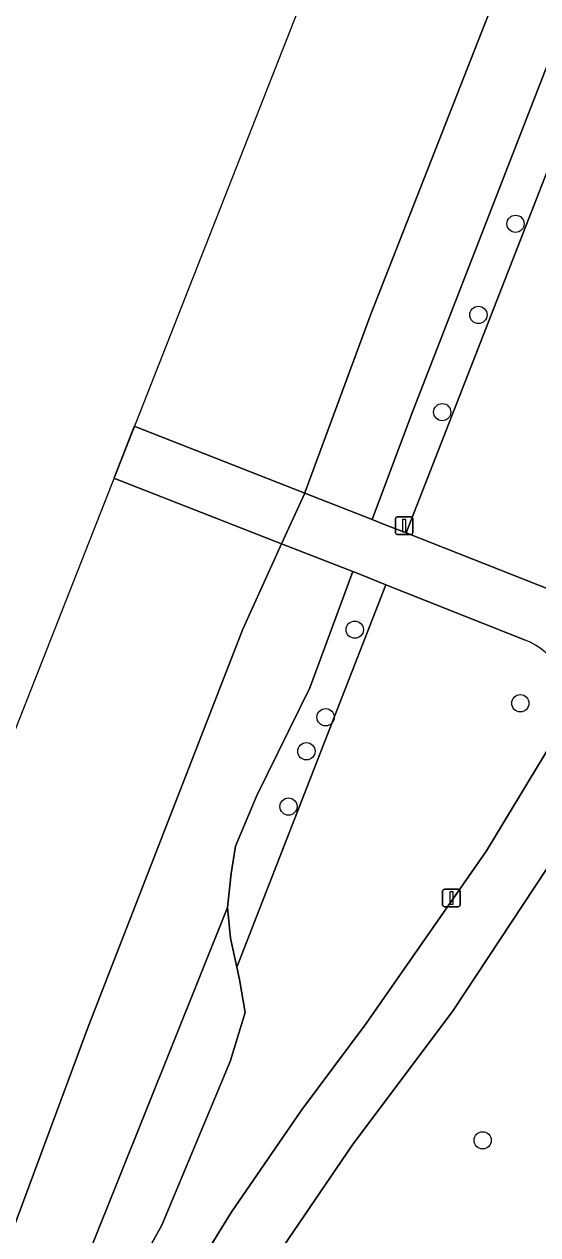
# Model space of a CAD drawing. Extents: x 159039 to 160102, y 381214 to 382524.
# Drawn here: x 159155.6 to 159184.7, y 381626 to 381694.5 of the extents above; entities that cross this region are included whole.
import ezdxf

# ---------------------------------------------------------------- set-up
doc = ezdxf.new("R2010")
doc.units = 0
for name, color, linetype in [('IMGEO_Boom', 7, 'Continuous'), ('IMGEO_Dek', 7, 'Continuous'), ('IMGEO_Fietspad_gesloten', 7, 'Continuous'), ('IMGEO_Fietspad_open', 7, 'Continuous'), ('IMGEO_Groenvoorziening', 7, 'Continuous'), ('IMGEO_Hek', 7, 'Continuous'), ('IMGEO_Lichtmast', 7, 'Continuous'), ('IMGEO_Oever', 7, 'Continuous'), ('IMGEO_Waterloop', 7, 'Continuous')]:
    doc.layers.add(name, color=color, linetype=linetype)

msp = doc.modelspace()

# ---------------------------------------------------------------- linework, layer by layer
at = {"layer": 'IMGEO_Boom'}
for centre in [(159183.416, 381683.186), (159181.314, 381678.031), (159179.262, 381672.526), (159174.307, 381660.213), (159183.687, 381656.049), (159172.656, 381655.259), (159171.568, 381653.331), (159170.554, 381650.203), (159181.554, 381631.312)]:
    msp.add_circle(centre, 0.489, dxfattribs=at)
at = {"layer": 'IMGEO_Dek'}
msp.add_lwpolyline([(159160.652, 381668.786), (159170.164, 381665.075), (159171.471, 381667.945), (159161.811, 381671.73), (159161.811, 381671.73)], close=True, dxfattribs=at)
at = {"layer": 'IMGEO_Fietspad_gesloten'}
for points in [[(159209.94, 381697.604), (159207.598, 381693.323), (159200.711, 381680.823), (159198.027, 381675.952), (159193.877, 381668.356), (159191.403, 381664.027), (159191.267, 381663.806), (159186.448, 381655.423), (159181.763, 381647.705), (159174.961, 381637.928), (159171.286, 381633.025), (159167.315, 381627.233), (159162.606, 381619.599), (159159.49, 381614.013), (159158.524, 381611.997), (159157.333, 381609.627), (159156.105, 381606.991), (159154.395, 381602.964)], [(159161.467, 381610.04), (159162.764, 381612.567), (159163.231, 381613.518), (159163.633, 381614.23), (159165.704, 381617.898), (159169.942, 381624.847), (159174.187, 381631.063), (159179.892, 381638.666), (159186.492, 381648.666), (159190.718, 381655.443), (159194.525, 381662.369), (159208.543, 381687.727)]]:
    msp.add_lwpolyline(points, dxfattribs=at)
msp.add_lwpolyline([(159160.652, 381668.786), (159170.164, 381665.075), (159171.471, 381667.945), (159161.811, 381671.73), (159161.811, 381671.73)], close=True, dxfattribs=at)
at = {"layer": 'IMGEO_Fietspad_open'}
for points in [[(159177.215, 381665.691), (159175.939, 381666.194), (159175.298, 381666.445), (159171.471, 381667.945), (159170.164, 381665.075), (159174.201, 381663.499), (159174.818, 381663.259), (159176.071, 381662.761), (159183.929, 381659.64)], [(159185.49, 381662.431), (159177.215, 381665.691)]]:
    msp.add_lwpolyline(points, dxfattribs=at)
msp.add_arc((159182.496, 381655.923), 3.984, 352.78712, 68.91635, dxfattribs=at)
at = {"layer": 'IMGEO_Groenvoorziening'}
for points in [[(159177.215, 381665.691), (159202.391, 381730.163), (159201.635, 381730.459), (159200.3, 381730.95), (159198.897, 381727.348), (159177.514, 381672.395), (159175.298, 381666.445), (159175.939, 381666.194)], [(159176.071, 381662.761), (159174.818, 381663.259), (159174.201, 381663.499), (159171.755, 381656.93), (159168.753, 381650.822), (159167.559, 381647.957), (159167.3, 381646.416), (159167.097, 381644.498), (159167.26, 381642.752), (159167.621, 381641.12), (159173.728, 381656.761)]]:
    msp.add_lwpolyline(points, close=True, dxfattribs=at)
for points in [[(159198.027, 381675.952), (159200.711, 381680.823), (159194.149, 381692.03), (159201.695, 381714.239), (159207.255, 381712.812), (159207.669, 381717.039), (159208.262, 381721.245), (159208.616, 381723.52), (159209.429, 381727.403), (159202.391, 381730.163), (159177.215, 381665.691), (159185.49, 381662.431)], [(159183.929, 381659.64), (159176.071, 381662.761), (159173.728, 381656.761), (159167.621, 381641.12), (159167.777, 381640.412), (159168.092, 381638.553), (159167.25, 381635.769), (159163.375, 381626.5), (159159.925, 381620.279), (159156.361, 381612.284), (159158.524, 381611.997), (159159.49, 381614.013), (159162.606, 381619.599), (159167.315, 381627.233), (159171.286, 381633.025), (159174.961, 381637.928)], [(159193.082, 381656.102), (159190.718, 381655.443), (159186.492, 381648.666), (159179.892, 381638.666), (159174.187, 381631.063), (159169.942, 381624.847), (159165.704, 381617.898), (159163.633, 381614.23)], [(159174.961, 381637.928), (159181.763, 381647.705), (159186.448, 381655.423)]]:
    msp.add_lwpolyline(points, dxfattribs=at)
msp.add_arc((159182.496, 381655.923), 3.984, 352.78712, 68.91635, dxfattribs=at)
at = {"layer": 'IMGEO_Hek'}
for points in [[(159161.811, 381671.73), (159161.811, 381671.73)], [(159161.811, 381671.73), (159171.471, 381667.945)], [(159170.164, 381665.075), (159160.652, 381668.786)], [(159175.298, 381666.445), (159171.471, 381667.945)], [(159170.164, 381665.075), (159174.201, 381663.499)]]:
    msp.add_lwpolyline(points, dxfattribs=at)
at = {"layer": 'IMGEO_Lichtmast'}
for p, q in [((159176.609, 381665.701), (159176.609, 381666.501)), ((159176.609, 381666.501), (159176.609, 381665.701)), ((159176.709, 381666.601), (159177.499, 381666.601)), ((159177.499, 381666.601), (159176.709, 381666.601)), ((159177.599, 381666.501), (159177.599, 381665.701)), ((159177.599, 381665.701), (159177.599, 381666.501)), ((159177.499, 381665.601), (159176.709, 381665.601)), ((159176.709, 381665.601), (159177.499, 381665.601)), ((159179.285, 381644.626), (159179.285, 381645.426)), ((159179.285, 381645.426), (159179.285, 381644.626)), ((159179.385, 381645.526), (159180.175, 381645.526)), ((159180.175, 381645.526), (159179.385, 381645.526)), ((159180.275, 381645.426), (159180.275, 381644.626)), ((159180.275, 381644.626), (159180.275, 381645.426)), ((159180.175, 381644.526), (159179.385, 381644.526)), ((159179.385, 381644.526), (159180.175, 381644.526))]:
    msp.add_line(p, q, dxfattribs=at)
for points in [[(159177.029, 381666.476), (159177.179, 381666.476), (159177.179, 381665.726), (159177.029, 381665.726), (159177.029, 381666.476)], [(159179.705, 381645.401), (159179.855, 381645.401), (159179.855, 381644.651), (159179.705, 381644.651), (159179.705, 381645.401)]]:
    msp.add_lwpolyline(points, dxfattribs=at)
for centre, start, end in [((159176.709, 381666.501), 90, 180), ((159176.709, 381666.501), 90, 180), ((159177.499, 381666.501), 0, 90), ((159177.499, 381666.501), 360, 90), ((159176.709, 381665.701), 180, 270), ((159176.709, 381665.701), 180, 270), ((159177.499, 381665.701), 270, 0), ((159177.499, 381665.701), 270, 0), ((159179.385, 381645.426), 90, 180), ((159179.385, 381645.426), 90, 180), ((159180.175, 381645.426), 0, 90), ((159180.175, 381645.426), 360, 90), ((159179.385, 381644.626), 180, 270), ((159179.385, 381644.626), 180, 270), ((159180.175, 381644.626), 270, 0), ((159180.175, 381644.626), 270, 0)]:
    msp.add_arc(centre, 0.1, start, end, dxfattribs=at)
at = {"layer": 'IMGEO_Oever'}
for points in [[(159198.897, 381727.348), (159194.712, 381728.945), (159186.756, 381708.175), (159183.302, 381698.659), (159175.224, 381678.08), (159171.502, 381668.013), (159171.471, 381667.945), (159175.298, 381666.445), (159177.514, 381672.395)], [(159167.25, 381635.769), (159168.092, 381638.553), (159167.777, 381640.412), (159167.621, 381641.12), (159167.26, 381642.752), (159167.097, 381644.498), (159154.667, 381613.528), (159153.705, 381612.69), (159154.348, 381612.551), (159156.361, 381612.284), (159159.925, 381620.279), (159163.375, 381626.5)]]:
    msp.add_lwpolyline(points, close=True, dxfattribs=at)
msp.add_lwpolyline([(159154.667, 381613.528), (159167.097, 381644.498), (159167.3, 381646.416), (159167.559, 381647.957), (159168.753, 381650.822), (159171.755, 381656.93), (159174.201, 381663.499), (159170.164, 381665.075), (159167.961, 381660.235), (159159.2, 381637.731), (159150.96, 381615.571)], dxfattribs=at)
at = {"layer": 'IMGEO_Waterloop'}
for points in [[(159389.672, 382247.29), (159388.514, 382250.285), (159380.201, 382245.705), (159380.185, 382226.569), (159308.559, 382044.584), (159194.301, 381754.28), (159112.581, 381546.649), (159064.132, 381423.551)], [(159150.96, 381615.571), (159159.2, 381637.731), (159167.961, 381660.235), (159170.164, 381665.075), (159171.471, 381667.945), (159171.502, 381668.013), (159175.224, 381678.08), (159183.302, 381698.659)]]:
    msp.add_lwpolyline(points, dxfattribs=at)

doc.saveas('drawing.dxf')
